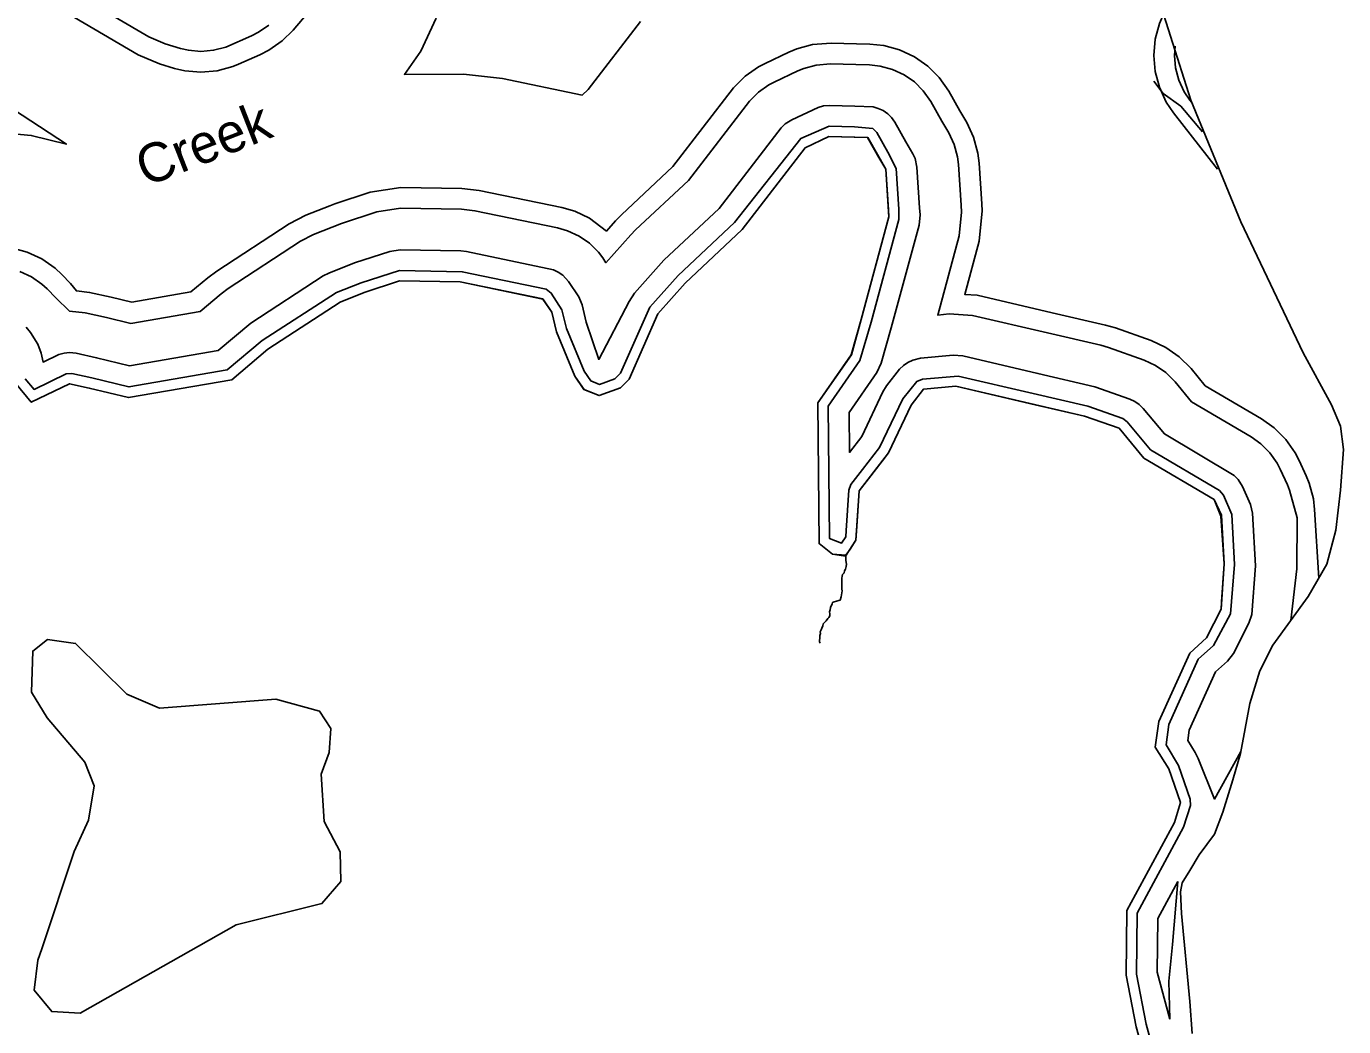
# Model space of a CAD drawing. Extents: x 2532689 to 2764727, y 536648 to 732970.
# Drawn here: x 2707514 to 2712589, y 563058 to 566912 of the extents above; entities that cross this region are included whole.
import ezdxf

# ---------------------------------------------------------------- set-up
doc = ezdxf.new("R2010")
doc.units = 0
for name, color, linetype in [('Exist Boundary Land Use Gamelands State NC Wildlife Resources Commission', 7, 'Continuous'), ('Exist Boundary Political CountyLine', 7, 'Continuous'), ('Exist Hydrographic Buffer Line', 7, 'Continuous'), ('Exist Hydrographic Creek Double Shore', 7, 'Continuous'), ('Exist Hydrographic Creek Single Shore', 7, 'Continuous'), ('Exist Hydrographic Creek Single Shore Label', 7, 'Continuous'), ('Exist Hydrographic Pond Under 1500 Sq Ft', 7, 'Continuous'), ('Exist Hydrographic River Shore', 7, 'Continuous')]:
    doc.layers.add(name, color=color, linetype=linetype)

msp = doc.modelspace()

# ---------------------------------------------------------------- linework, layer by layer
at = {"layer": 'Exist Boundary Land Use Gamelands State NC Wildlife Resources Commission'}
msp.add_lwpolyline([(2711789.4, 563057.5), (2711751.5, 563256.3), (2711753.5, 563505.9), (2711937.4, 563845), (2711960.4, 563921.4), (2711915.5, 564051), (2711863.4, 564134.3), (2711877.6, 564233.3), (2711996.5, 564497.5), (2712061.5, 564556), (2712117.5, 564666.6), (2712119.3, 564695.1), (2712129.6, 564841.1), (2712116.5, 565024.5), (2712090.4, 565089), (2711819.5, 565248.9), (2711724.4, 565363.3), (2711590.5, 565410.5), (2711095.5, 565525.1), (2710970.4, 565513.5), (2710922.4, 565452.4), (2710835.5, 565268.4), (2710722.5, 565122.6), (2710710.4, 564931.7), (2710669.4, 564870.9), (2710619.6, 564878.8), (2710568.5, 564919.4), (2710563.6, 565461), (2710692.6, 565646.7), (2710730.5, 565782.9), (2710837.5, 566178), (2710825.5, 566361.4), (2710755.5, 566483.3), (2710605.4, 566487.1), (2710514.6, 566444.1), (2710272.4, 566128.9), (2710052.4, 565923), (2709946.6, 565804), (2709836.5, 565553.2), (2709803.5, 565519.1), (2709721.5, 565489.5), (2709662.6, 565513.3), (2709627.5, 565564.5), (2709556.6, 565735.6), (2709538.5, 565810.4), (2709503.5, 565861.6), (2709185.4, 565927.5), (2708951.5, 565931.2), (2708815.9, 565886.5), (2708723.5, 565849.8), (2708444.6, 565667.8), (2708305.6, 565550.6), (2707907.6, 565481.9), (2707756.4, 565518.6), (2707680.6, 565535.2), (2707532.5, 565463.6), (2707472.4, 565536.8)], dxfattribs=at)
at = {"layer": 'Exist Boundary Political CountyLine'}
for points in [[(2712453, 564715.6), (2712524.2, 564840.2), (2712559.7, 564970.7), (2712577.5, 565124.9), (2712589.4, 565282.1), (2712577.5, 565371), (2712542, 565454.1), (2712434, 565654.6), (2712193.6, 566158.8), (2712000, 566628.1), (2711843.8, 567122.5)], [(2712005.5, 563031.1), (2711996.6, 563154.2), (2711964, 563493.8), (2711961, 563576.8), (2711967, 563612.4), (2711996.6, 563659.9), (2712032.2, 563719.2), (2712091.5, 563799.2), (2712124.1, 563883.8), (2712162.6, 564008.3), (2712192.2, 564110.6), (2712227.8, 564303.4), (2712266.3, 564429.4), (2712316.7, 564527.3), (2712453, 564715.6)]]:
    msp.add_lwpolyline(points, dxfattribs=at)
at = {"layer": 'Exist Hydrographic Buffer Line'}
for points in [[(2707596.9, 567100.3), (2707985.5, 566871.6), (2708048.6, 566844.2), (2708107.7, 566826.9), (2708138, 566819.8), (2708186.4, 566815.6), (2708235, 566819.8), (2708282.2, 566832.4), (2708381.4, 566875.6), (2708408.5, 566889.3), (2708448.5, 566917.3)], [(2708614.4, 566982.2), (2708541.4, 566897.2), (2708500, 566856), (2708448.5, 566820), (2708413.6, 566802.4), (2708331.6, 566766.2), (2708309.7, 566757.3), (2708249, 566741.1), (2708186.4, 566735.6), (2708123.9, 566741.1), (2708085.1, 566750.2), (2708026.3, 566767.5), (2707944.9, 566802.7), (2707566.1, 567025.6)], [(2711896.9, 566961.5), (2711879.2, 566923.5), (2711862.8, 566862.9), (2711857.5, 566800.4), (2711862.8, 566737.9), (2711879.2, 566677.3), (2711905.7, 566620.4), (2711934, 566578.5), (2712103.1, 566362.3)], [(2709880, 566931.4), (2709678, 566668.3), (2709655.2, 566647.1), (2709347.8, 566710.8), (2709198.2, 566727.4), (2708970.3, 566726.7), (2709034.1, 566816.8), (2709093.2, 566943.1)], [(2707456, 566058.7), (2707516.7, 566042.5), (2707573.5, 566016), (2707625, 565980), (2707650.4, 565956.2), (2707684.5, 565921.6), (2707707, 565892.9), (2707757.5, 565886.9), (2707841.1, 565868.4), (2707919.7, 565849.4), (2708147.9, 565888.8), (2708212.5, 565943), (2708247.7, 565969.3), (2708526.6, 566151.3), (2708590.8, 566184.4), (2708683.3, 566221.1), (2708703, 566228.3), (2708838.5, 566273.1), (2708957.2, 566291.2), (2709191.2, 566287.4), (2709258.4, 566280), (2709576.5, 566214.1), (2709626.7, 566199.9), (2709683.5, 566173.3), (2709748.7, 566123.4), (2709783.4, 566162.3), (2709806.3, 566185.9), (2710004.8, 566371.6), (2710238.6, 566675.5), (2710282.9, 566719.9), (2710334.4, 566755.9), (2710360.4, 566769.5), (2710451.4, 566812.6), (2710482.2, 566825.5), (2710542.9, 566841.7), (2710614.7, 566847.1), (2710712.1, 566844.5), (2710764.3, 566843.2), (2710817.9, 566837.8), (2710878.6, 566821.6), (2710935.4, 566795.1), (2710986.8, 566759.1), (2711031.1, 566714.7), (2711067.8, 566662.1), (2711111.1, 566586.7), (2711137.1, 566541.3), (2711163.6, 566484.5), (2711180, 566423.9), (2711184.7, 566384.9), (2711195, 566228.3), (2711196.6, 566201.4), (2711184.9, 566083.9), (2711129.3, 565879), (2711176.7, 565875.8), (2711465.8, 565808.8), (2711671.7, 565761.1), (2711709.8, 565750), (2711847.6, 565701.6), (2711904.4, 565675)], [(2712002.8, 566620.3), (2711996.9, 566627.9), (2711975, 566660.4), (2711954.5, 566704.6), (2711941.5, 566751.8), (2711937.4, 566800.4), (2711940.4, 566835.6)], [(2712409.8, 565018.6), (2712381.2, 565124.7), (2712372.4, 565146.1), (2712344.7, 565206.3), (2712332.8, 565229.1), (2712304.9, 565269.1), (2712270.5, 565303.6), (2712232.7, 565330.3), (2712003.7, 565465.4), (2711939.9, 565542.2), (2711904.4, 565577.8), (2711864.4, 565605.8), (2711820.2, 565626.4), (2711683.4, 565674.6), (2711653.7, 565683.2), (2711448, 565730.9), (2711158.7, 565797.9), (2711069.5, 565804), (2711025.2, 565799.8), (2711107.6, 566104.8), (2711116.8, 566196.3), (2711115.2, 566223.1), (2711104.9, 566379.7), (2711101.2, 566410), (2711088.3, 566457.1), (2711067.8, 566501.3), (2711041.6, 566546.8), (2710998.3, 566622.4), (2710969.8, 566663.3), (2710935.4, 566697.8), (2710895.4, 566725.8), (2710851.1, 566746.5), (2710803.9, 566759.1), (2710762.3, 566763.3), (2710710.2, 566764.6), (2710612.6, 566767.1), (2710556.8, 566762.9), (2710509.7, 566750.3), (2710485.7, 566740.2), (2710394.6, 566697.2), (2710374.3, 566686.6), (2710334.4, 566658.6), (2710299.9, 566624.1), (2710064.5, 566317.7), (2709861.1, 566127.5), (2709843.3, 566109.2), (2709747.1, 566001.2), (2709734.4, 566019.7), (2709718, 566041.6), (2709683.5, 566076.1), (2709643.3, 566104), (2709599.2, 566124.7), (2709560.3, 566135.7), (2709242.2, 566201.7), (2709190, 566207.4), (2708956, 566211.2), (2708863.7, 566197.1), (2708728.2, 566152.4), (2708620.1, 566110.1), (2708570.5, 566084.3), (2708291.4, 565902.3), (2708263.9, 565881.8), (2708182.9, 565813.6), (2707917, 565767.8), (2707822.5, 565790.7), (2707740.2, 565808.8), (2707680.6, 565815.2), (2707627.5, 565865.5), (2707593.4, 565900.2), (2707573.5, 565918.7), (2707533.5, 565946.7), (2707489.3, 565967.3)], [(2712045.4, 566505.2), (2711961.4, 566604.2), (2711893.4, 566654), (2711857.7, 566700.7)], [(2707011.9, 566451.7), (2706991.4, 566460), (2706898.5, 566503.3), (2706944.6, 566534.6), (2707011.3, 566601.8), (2707243.8, 566594.1), (2707413.4, 566625.2), (2707497.3, 566570.4), (2707668.5, 566458.3), (2707532.5, 566492.1), (2707393.5, 566504.3), (2707361.5, 566503.6), (2707253.4, 566499.3), (2707146.4, 566487.8), (2707011.9, 566451.7)], [(2712237.8, 565036.1), (2712230.9, 565070), (2712199.3, 565139.3), (2712182.5, 565166.2), (2712167.7, 565181), (2711898.5, 565341.7), (2711816.7, 565440), (2711801.7, 565455.2), (2711784.5, 565467.2), (2711765.4, 565476), (2711630.1, 565523.6), (2711411.7, 565575), (2711122.4, 565642), (2711084.4, 565644.6), (2710959.4, 565633), (2710929.4, 565626.3), (2710910.3, 565617.5), (2710893.1, 565605.5), (2710878.4, 565590.7), (2710828.1, 565526.6), (2710814, 565503.7), (2710732.8, 565331.8), (2710685.2, 565270.5), (2710683.8, 565423.9), (2710791, 565578.3), (2710807.8, 565614.5), (2710846, 565750.7), (2710953.2, 566146.6), (2710957.1, 566185.8), (2710955.5, 566212.6), (2710945.2, 566369.2), (2710938.2, 566402.5), (2710929.4, 566421.3), (2710903, 566467.1), (2710859.7, 566543), (2710847.4, 566560.4), (2710832.6, 566575.3), (2710815.4, 566587.3), (2710796.3, 566596.1), (2710776.2, 566601.5), (2710706.1, 566604.6), (2710608.3, 566607.1), (2710584.7, 566605.4), (2710564.4, 566599.9), (2710463.1, 566552.5), (2710437.1, 566536), (2710422.3, 566521.2), (2710183.2, 566209.9), (2709970.4, 566010.6), (2709856.6, 565883.7), (2709836.5, 565852.1), (2709719.4, 565628.6), (2709671, 565772.8), (2709655.2, 565838.5), (2709642.5, 565870.4), (2709602.5, 565929.3), (2709580.6, 565953.5), (2709563.4, 565965.5), (2709544.5, 565974.3), (2709209.6, 566045), (2709187.5, 566047.5), (2708953.5, 566051.2), (2708913.8, 566045.2), (2708778.2, 566000.4), (2708679.2, 565961.4), (2708657.8, 565950.3), (2708379, 565768.3), (2708252.9, 565663.3), (2707911.5, 565604.4)], [(2707509.8, 565554.5), (2707543.4, 565513.3), (2707666.6, 565572.8), (2707689, 565574.3), (2707765.9, 565557.5), (2707908.8, 565522.8), (2708287.9, 565588.1), (2708422.7, 565701.3), (2708708.7, 565887), (2708803.4, 565924.5), (2708952.1, 565971.2), (2709193.4, 565966.7), (2709517.2, 565899.1), (2709536.5, 565884.2), (2709577.5, 565819.8), (2709594.7, 565748), (2709662.6, 565583.7), (2709688.6, 565545.8), (2709722.3, 565532.2), (2709781.1, 565553.5), (2709802.7, 565575.8), (2709916.5, 565830.5), (2710025.1, 565952.2), (2710242.7, 566155.9), (2710497.4, 566480.2), (2710606.5, 566527.2), (2710704.1, 566524.7), (2710775.4, 566517.9), (2710790.2, 566503.2), (2710833.7, 566427.3), (2710865.4, 566364), (2710875.7, 566207.4), (2710875.9, 566167.6), (2710768.9, 565772.2), (2710725.2, 565624), (2710603.4, 565448.7), (2710608.1, 564938.8), (2710654.4, 564920.4), (2710671.3, 564945), (2710672.7, 564970.1), (2710682.3, 565125.1), (2710690.9, 565147.1), (2710735.2, 565204.6), (2710801.3, 565289.5), (2710890.9, 565477.2), (2710944.6, 565544.2), (2710966.7, 565553.3), (2711104.3, 565564), (2711393.7, 565497), (2711603.6, 565448.2), (2711738.1, 565400.9), (2711755.2, 565388.9), (2711845.6, 565279.8), (2712110.7, 565123.5), (2712126.7, 565105.9), (2712158.1, 565031.3)], [(2707911.5, 565604.4), (2707784.7, 565635.2), (2707706.2, 565652.5), (2707680.6, 565655.2), (2707659.7, 565653.4), (2707639.6, 565648), (2707578, 565618.8), (2707571.1, 565652.4), (2707557.5, 565687.8), (2707529.2, 565733.1), (2707513.2, 565753.5)], [(2711904.4, 565675), (2711955.9, 565639), (2712001.4, 565593.3), (2712056.2, 565527.2), (2712273.1, 565399.2), (2712321.9, 565364.8), (2712366.2, 565320.4), (2712402.1, 565269.1), (2712417.5, 565239.9), (2712445.2, 565179.6), (2712456.4, 565152), (2712472.6, 565091.4), (2712477.4, 565050.4), (2712493.2, 564786)], [(2712158.1, 565031.3), (2712169.4, 564838.3), (2712153.2, 564648.5), (2712088.2, 564526.2), (2712029.3, 564473.4), (2711916.1, 564222.1), (2711905.3, 564143.1), (2711953.2, 564064.1), (2711998.1, 563934.6), (2711998.8, 563909.9), (2711972.7, 563826), (2711793.5, 563495.6), (2711791.5, 563259.9), (2711828.4, 563066.9), (2711848.3, 562997.2), (2711879, 562724), (2711909.4, 562685), (2711912, 562681)], [(2712193.6, 564118), (2712092.3, 563934.8), (2712028.7, 564090.4), (2712017.2, 564114.6), (2711988.5, 564160.8), (2711993.8, 564199.6), (2712095.3, 564425.2), (2712141.7, 564466.7), (2712165.5, 564496), (2712224.3, 564612.4), (2712235.6, 564645.8), (2712249.1, 564832.8), (2712237.8, 565036.1)], [(2712386.3, 564623.4), (2712408.7, 564821.9), (2712409.8, 565018.6)], [(2711919.4, 563086), (2711871.4, 563267.2), (2711873.3, 563475), (2711950.1, 563616.5)], [(2711950.1, 563616.5), (2711929.9, 563374.4), (2711915.9, 563233.6), (2711919.4, 563086)]]:
    msp.add_lwpolyline(points, dxfattribs=at)
at = {"layer": 'Exist Hydrographic Creek Double Shore'}
for p, q in [((2710703.2, 566484.6), (2710605.4, 566487.1)), ((2710824.2, 565254), (2710767, 565180.1))]:
    msp.add_line(p, q, dxfattribs=at)
for points in [[(2708815.9, 565886.5), (2708951.5, 565931.2), (2709185.4, 565927.5), (2709503.5, 565861.5), (2709538.3, 565810.4), (2709556.4, 565735.6), (2709627.5, 565564.5), (2709662.4, 565513.3), (2709721.5, 565489.4), (2709803.5, 565519), (2709836.5, 565553.2), (2709946.4, 565803.9), (2710052.4, 565923), (2710272.4, 566129), (2710514.4, 566444.1), (2710605.4, 566487.1)], [(2710799, 566407.3), (2710755.3, 566483.3), (2710703.2, 566484.6)], [(2710835.7, 566204.8), (2710825.5, 566361.4), (2710799, 566407.3)], [(2710671.9, 564874.8), (2710619.4, 564878.8), (2710568.5, 564919.4), (2710563.4, 565461), (2710692.4, 565646.8), (2710730.5, 565782.9), (2710837.3, 566178), (2710835.7, 566204.8)], [(2706415.4, 565597.6), (2706418.5, 565697.8), (2706458.5, 565765), (2706591.5, 565767.2), (2706829.4, 565556.8), (2706922.5, 565501.4), (2707063.6, 565562.9), (2707285.4, 565699.9), (2707393.5, 565704.2), (2707427.5, 565669.5), (2707453.6, 565627.9), (2707472.4, 565536.7), (2707532.5, 565463.6), (2707680.6, 565535.2), (2707756.4, 565518.6), (2707907.6, 565482), (2708305.4, 565550.6), (2708444.4, 565667.8), (2708723.5, 565849.8), (2708815.9, 565886.5)], [(2711384.6, 565458.1), (2711095.5, 565525.1), (2710970.4, 565513.5), (2710922.4, 565452.4), (2710835.5, 565268.4), (2710824.2, 565254)], [(2712118.1, 565028.9), (2712090.4, 565089.1), (2711819.3, 565248.9), (2711724.4, 565363.3), (2711590.5, 565410.4), (2711384.6, 565458.1)], [(2710767, 565180.1), (2710722.5, 565122.6), (2710712.7, 564967.5)], [(2710712.7, 564967.5), (2710710.4, 564931.7), (2710687.7, 564898)]]:
    msp.add_lwpolyline(points, dxfattribs=at)
at = {"layer": 'Exist Hydrographic Creek Single Shore'}
msp.add_line((2710687.7, 564898), (2710671.9, 564874.8), dxfattribs=at)
msp.add_lwpolyline([(2710671.9, 564874.8), (2710671.5, 564860.3), (2710671.7, 564854.3), (2710673.9, 564840.4), (2710672.3, 564830.3), (2710670.4, 564820.3), (2710666.7, 564814.1), (2710664.9, 564806.1), (2710658.9, 564799.9), (2710657.1, 564793.9), (2710655.5, 564785.8), (2710655.7, 564771.8), (2710656.1, 564759.8), (2710656.1, 564753.7), (2710656.5, 564743.7), (2710656.7, 564737.7), (2710653.4, 564713.6), (2710649.7, 564701.5), (2710643.8, 564699.4), (2710635.8, 564697.1), (2710625.9, 564694.9), (2710620, 564692.7), (2710618.1, 564686.7), (2710612.4, 564672.5), (2710610.8, 564664.4), (2710608.9, 564656.4), (2710609.1, 564648.4), (2710609.1, 564640.4), (2710605.4, 564634.2), (2710601.7, 564630.1), (2710595.6, 564622), (2710589.8, 564615.8), (2710584.1, 564609.7), (2710582.5, 564601.6), (2710578.4, 564593.5), (2710576.7, 564587.4), (2710573, 564579.3), (2710573.2, 564573.3), (2710571.2, 564565.2), (2710571.6, 564553.2), (2710569.8, 564547.2), (2710570, 564541.2), (2710572.2, 564535.2)], dxfattribs=at)
at = {"layer": 'Exist Hydrographic Pond Under 1500 Sq Ft'}
msp.add_lwpolyline([(2707720.6, 563110.3), (2707611.5, 563115.8), (2707543.6, 563198.4), (2707557.5, 563313.9), (2707573.5, 563357.2), (2707697.6, 563733.2), (2707753.6, 563853.7), (2707775.5, 563986), (2707739.4, 564076.4), (2707594.4, 564247.9), (2707533.5, 564347.2), (2707538.5, 564505), (2707595.5, 564550), (2707703.5, 564534.7), (2707900.6, 564339), (2708026.5, 564285), (2708475.6, 564319.5), (2708643.5, 564273.8), (2708686.6, 564206.5), (2708680.4, 564114.4), (2708649.4, 564031), (2708661.5, 563847.7), (2708723.5, 563731.9), (2708725.5, 563617.1), (2708652.5, 563532), (2708321.6, 563449.8), (2707720.6, 563110.3)], dxfattribs=at)
at = {"layer": 'Exist Hydrographic River Shore'}
msp.add_lwpolyline([(2711878, 562660.3), (2711840.5, 562708.2), (2711808.5, 562992.6), (2711789.4, 563057.6), (2711751.5, 563256.3), (2711753.5, 563505.9), (2711937.4, 563845), (2711960.4, 563921.5), (2711915.5, 564051), (2711863.4, 564134.3), (2711877.4, 564233.4), (2711996.5, 564497.5), (2712061.5, 564556), (2712117.5, 564666.6), (2712129.4, 564841.1), (2712118.1, 565028.9)], dxfattribs=at)

# ---------------------------------------------------------------- texts
at = {"layer": 'Exist Hydrographic Creek Single Shore Label'}
msp.add_text('Creek', height=150, rotation=21.3735, dxfattribs=at).set_placement((2707973.1, 566292.8))

doc.saveas('drawing.dxf')
